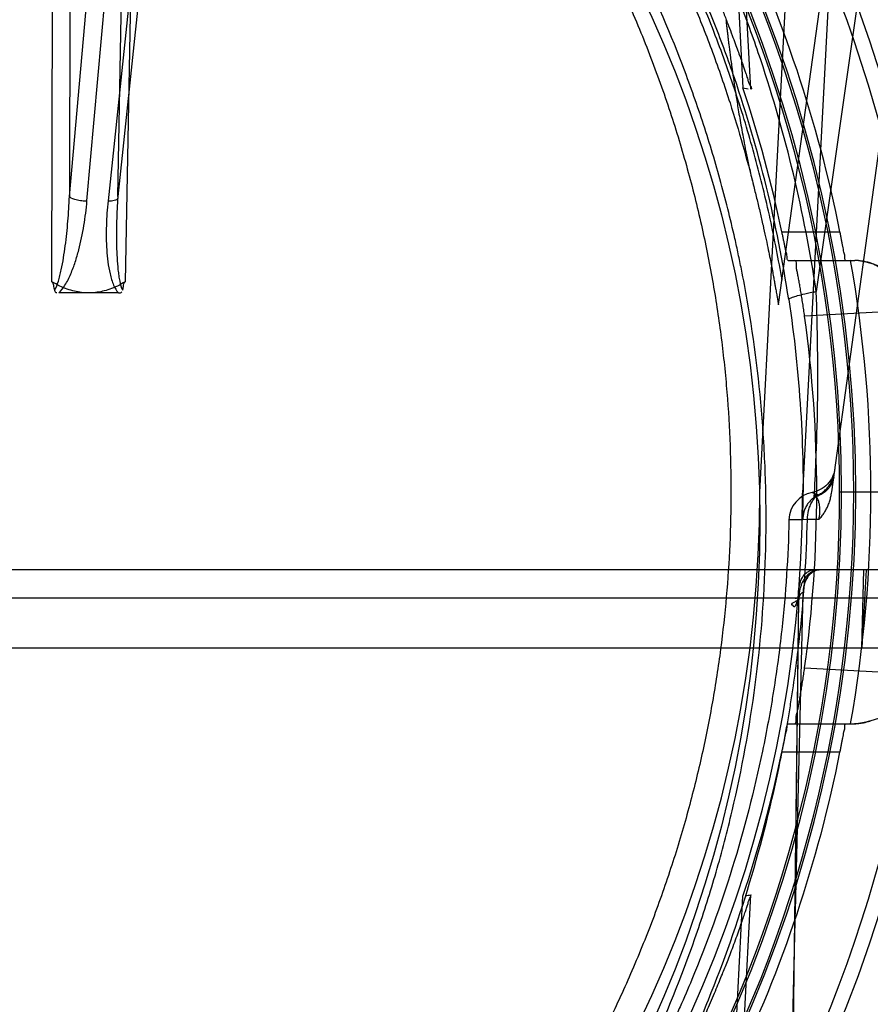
# Model space of a CAD drawing. Header units: millimetres. Extents: x 0 to 297, y 0 to 210.
# Tile 428 of 446: x 242.936 to 243.205, y 160.549 to 160.86. Entities that reach past the tile are written whole.
import ezdxf

# ---------------------------------------------------------------- set-up
doc = ezdxf.new("R2010")
doc.units = ezdxf.units.MM
doc.header["$LTSCALE"] = 16.335
doc.layers.get('0').update_dxf_attribs({"linetype": 'CONTINUOUS'})
for name, color, linetype in [('AXES_REF', 7, 'CONTINUOUS'), ('INTFCLR_1', 7, 'CONTINUOUS'), ('INTFCLR_144815', 7, 'CONTINUOUS')]:
    doc.layers.add(name, color=color, linetype=linetype)

msp = doc.modelspace()

# ---------------------------------------------------------------- linework, layer by layer
at = {"color": 7, "linetype": 'Continuous'}
for radius in [8.7262453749, 8.7255, 8.6696226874]:
    msp.add_circle((241.415033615, 154.4105885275), radius, dxfattribs=at)
msp.add_arc((241.415033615, 154.4105885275), 8.64, 278.2771290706, 261.7228709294, dxfattribs=at)
at = {"layer": 'AXES_REF', "color": 9, "linetype": 'Continuous'}
msp.add_arc((241.415033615, 154.4105885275), 7.9600610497, 94.4118118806, 85.5881881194, dxfattribs=at)
at = {"layer": 'INTFCLR_1', "color": 9, "linetype": 'Continuous'}
msp.add_circle((242.7832852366, 160.7015885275), 0.387, dxfattribs=at)
for points, knots in [([(242.9512272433, 161.0591581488), (242.9483270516, 161.0605701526), (242.9424698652, 161.0633315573), (242.9305880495, 161.068571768), (242.9093281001, 161.0769991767), (242.8842083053, 161.0847936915), (242.8616912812, 161.089915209), (242.8502247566, 161.0920562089), (242.8436004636, 161.0931585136), (242.8270140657, 161.0956942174), (242.7986056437, 161.098330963), (242.7650386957, 161.0979077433), (242.7433379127, 161.0959183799), (242.7333187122, 161.0946659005), (242.7266468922, 161.0937420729), (242.7085844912, 161.0908760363), (242.6796094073, 161.0843243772), (242.6515652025, 161.0748678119), (242.6349754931, 161.0680729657), (242.6290078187, 161.0654954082), (242.620175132, 161.0615471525), (242.6015921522, 161.0525325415), (242.5743679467, 161.0367449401), (242.5490056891, 161.0185541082), (242.5335397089, 161.0056942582), (242.5266017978, 160.9995692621), (242.5220330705, 160.9954385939), (242.5097957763, 160.9839746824), (242.4909843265, 160.9641705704), (242.4684920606, 160.9356300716), (242.4519895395, 160.9102106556), (242.4416420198, 160.8915809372), (242.4360413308, 160.8806178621), (242.4279429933, 160.8638104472), (242.417158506, 160.8376085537), (242.4078926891, 160.8072247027), (242.4032459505, 160.7868364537), (242.4013519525, 160.7771742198), (242.4001528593, 160.770628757), (242.3971691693, 160.7524356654), (242.3948088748, 160.7289164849), (242.394225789, 160.7052211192), (242.3943882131, 160.6932321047), (242.3946144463, 160.6863363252), (242.3953948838, 160.6692523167), (242.3976713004, 160.6472006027), (242.4018987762, 160.6238154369), (242.4044323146, 160.6122969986), (242.4060000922, 160.6057581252), (242.4084522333, 160.5960678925), (242.4125365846, 160.5818039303), (242.420893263, 160.5572458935), (242.4308947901, 160.5336045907), (242.4410205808, 160.5137691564), (242.4471576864, 160.5027370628), (242.4566386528, 160.4866068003), (242.4721659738, 160.4634186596), (242.4956266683, 160.4346278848), (242.5151670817, 160.4147868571), (242.5289947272, 160.402319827), (242.538471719, 160.3941779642), (242.5556179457, 160.380487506), (242.5817166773, 160.3625788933), (242.6039700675, 160.3503287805), (242.6154679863, 160.3447250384)], [0, 0, 0, 0, 0.0078493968, 0.0157556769, 0.0315973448, 0.06348082, 0.0796255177, 0.0877696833, 0.09186257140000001, 0.09596636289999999, 0.128600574, 0.1611442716, 0.177500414, 0.1816059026, 0.1857145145, 0.1938901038, 0.2261064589, 0.2578609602, 0.2657731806, 0.2697286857, 0.2736790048, 0.2893160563, 0.3199691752, 0.350131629, 0.3651446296, 0.3688979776, 0.3726519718, 0.3801321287, 0.4097003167, 0.4390100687, 0.4684423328, 0.4833358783, 0.4908515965, 0.498396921, 0.52873346, 0.5596898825, 0.5755734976, 0.5795998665, 0.5836492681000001, 0.5917658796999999, 0.6244614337, 0.6410489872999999, 0.6494251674, 0.6536350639, 0.6578378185, 0.6910418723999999, 0.7074624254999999, 0.7156483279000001, 0.7197377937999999, 0.7238248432, 0.7399718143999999, 0.7558251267, 0.7869322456, 0.802323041, 0.8100025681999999, 0.8176490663, 0.8478512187, 0.8777971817, 0.9079026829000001, 0.9155006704, 0.9231007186, 0.93830313, 0.9688745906, 1, 1, 1, 1]), ([(242.6154679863, 160.3447250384), (242.6271411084, 160.3390359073), (242.6512031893, 160.3287769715), (242.6825555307, 160.3190441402), (242.7034935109, 160.314284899), (242.7133333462, 160.3123843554), (242.7199391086, 160.3111985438), (242.7380994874, 160.3083072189), (242.7681341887, 160.3055273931), (242.7983166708, 160.305918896), (242.8167193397, 160.3073731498), (242.8234391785, 160.3080388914), (242.833453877, 160.3091654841), (242.854839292, 160.3122871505), (242.8871055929, 160.3196078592), (242.9136474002, 160.3285881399), (242.9288360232, 160.3347211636), (242.9348458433, 160.3372373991), (242.9451849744, 160.3417990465), (242.9652574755, 160.3515727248), (242.9926099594, 160.3674961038), (243.0156105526, 160.3840752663), (243.028949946, 160.3949672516), (243.0337253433, 160.3990120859), (243.040776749, 160.4051315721), (243.0555388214, 160.418734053), (243.0766776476, 160.4411772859), (243.0994533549, 160.4704040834), (243.1136252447, 160.492591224), (243.1213102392, 160.5061496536), (243.1243604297, 160.511683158), (243.1295389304, 160.5214878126), (243.139264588, 160.5416109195), (243.148783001, 160.5655658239), (243.1566294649, 160.5904278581), (243.1634129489, 160.6163072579), (243.1695190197, 160.6496638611), (243.1718273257, 160.6785286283), (243.1722135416, 160.6956359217), (243.1722805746, 160.7025283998), (243.1721668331, 160.714495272), (243.17104381, 160.7380809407), (243.1681644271, 160.7614312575), (243.1647936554, 160.7794521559), (243.1634578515, 160.78592788), (243.1613611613, 160.7954952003), (243.1578224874, 160.8095809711), (243.1522638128, 160.8279230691), (243.1438605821, 160.8515543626), (243.1351246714, 160.8715549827), (243.1267065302, 160.888120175), (243.1208866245, 160.898942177), (243.1101524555, 160.9173420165), (243.0931099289, 160.9424148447), (243.0699904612, 160.9704983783), (243.0507258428, 160.9899232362), (243.0382160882, 161.0011418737), (243.0335446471, 161.0051838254), (243.0264458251, 161.0111799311), (243.0106224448, 161.0237581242), (242.9847102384, 161.0414762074), (242.9626306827, 161.0536062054), (242.9512272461, 161.0591581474)], [0, 0, 0, 0, 0.0316060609, 0.0635406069, 0.07975651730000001, 0.0838444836, 0.0879320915, 0.0960907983, 0.1285991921, 0.1611989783, 0.1694097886, 0.173526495, 0.1776339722, 0.1939379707, 0.2261052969, 0.2580138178, 0.2620009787, 0.2659733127, 0.273871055, 0.2895030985, 0.3202911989, 0.3507747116, 0.3583934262, 0.3622044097, 0.3660061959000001, 0.3811173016, 0.4110448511, 0.4409258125, 0.4711799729, 0.4750127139, 0.4788584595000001, 0.4865582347, 0.5019977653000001, 0.5332401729, 0.5491816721, 0.5654318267, 0.5983319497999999, 0.6315729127, 0.6357728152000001, 0.6399804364, 0.648348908, 0.6648970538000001, 0.6974320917, 0.7054938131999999, 0.7095177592, 0.7135247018, 0.7293322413, 0.7448511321, 0.7601545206, 0.7903607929, 0.7978752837, 0.8053790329, 0.8202649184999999, 0.8497067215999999, 0.8790537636, 0.9086837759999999, 0.9161831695, 0.9199497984, 0.9237184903, 0.9387994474, 0.9691302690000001, 1, 1, 1, 1])]:
    msp.add_open_spline(points, degree=3, knots=knots, dxfattribs=at)
at = {"layer": 'INTFCLR_144815', "color": 9, "linetype": 'Continuous'}
for p, q in [((243.3513326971, 161.9152143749), (243.1881224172, 160.7740740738)), ((243.1930183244, 160.7106071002), (243.275686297, 161.3096670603)), ((242.9517675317, 160.8040912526), (242.9847421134, 161.1741277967)), ((242.9573188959, 160.8027074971), (242.9905400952, 161.1755115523)), ((243.0034222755, 161.1755115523), (242.96397857, 160.8027074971)), ((243.0061845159, 161.1741277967), (242.9670336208, 160.8040912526)), ((242.9461882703, 160.7771311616), (242.9469207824, 161.1699026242)), ((242.9524287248, 161.1697848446), (242.9517675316, 160.8040912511)), ((242.9670336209, 160.804091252), (242.9737986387, 161.1697848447)), ((242.9766778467, 161.169902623), (242.969433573, 160.7771312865)), ((243.1762232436, 160.7698871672), (243.2292496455, 161.1541471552)), ((243.1673791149, 160.8380153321), (243.1654005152, 160.8766456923)), ((243.1772665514, 160.7928933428), (243.1956379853, 160.7928933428)), ((243.1791996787, 160.7838933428), (243.2003949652, 160.7838933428)), ((243.1868153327, 160.7104289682), (243.1887874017, 160.7097211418)), ((243.183857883, 160.7017862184), (243.1795058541, 160.7017883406)), ((243.1853290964, 160.7019026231), (243.1795058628, 160.7017883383)), ((243.1889129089, 160.701902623), (243.1853290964, 160.7019026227)), ((243.3499448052, 160.6859285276), (242.2166256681, 160.6859285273)), ((242.2256242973, 160.6770855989), (243.3409461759, 160.6770855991)), ((243.1763522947, 160.1705885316), (243.1826053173, 160.6770855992)), ((243.1814491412, 160.5781336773), (243.1826690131, 160.6769599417)), ((243.1791996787, 160.6372837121), (243.2003949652, 160.6372837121)), ((243.1956379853, 160.6282837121), (243.1772665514, 160.6282837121)), ((243.165400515, 160.5445313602), (243.1673791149, 160.5831617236))]:
    msp.add_line(p, q, dxfattribs=at)
at = {"layer": 'INTFCLR_144815', "color": 6, "linetype": 'Continuous'}
for p, q in [((243.1702852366, 160.7105885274), (243.2011412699, 161.2993567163)), ((243.2145857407, 161.2979436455), (243.1837850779, 160.7102319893)), ((243.1621334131, 160.8930246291), (243.1649263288, 160.8384377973)), ((243.1649270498, 160.8384378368), (243.1665598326, 160.8381563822)), ((242.9672696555, 160.7735885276), (242.9483521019, 160.7735885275)), ((243.2000248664, 160.7105885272), (243.1955255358, 160.7105885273)), ((243.200653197, 160.7105885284), (243.1961539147, 160.7105885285)), ((243.2238587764, 160.7105885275), (243.2000248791, 160.7105885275)), ((243.2026059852, 160.6612887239), (243.2032144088, 160.6859285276)), ((243.2039672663, 160.6859285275), (243.2026059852, 160.6612887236)), ((243.1839330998, 160.678728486), (243.1814491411, 160.5781336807)), ((243.1839476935, 160.6790773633), (243.1839330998, 160.678728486)), ((242.1902761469, 160.6612887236), (243.3762943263, 160.6612887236)), ((243.1621334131, 160.5281524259), (243.1649263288, 160.5827392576))]:
    msp.add_line(p, q, dxfattribs=at)
at = {"layer": 'INTFCLR_144815', "color": 9, "linetype": 'Continuous'}
msp.add_circle((242.7832852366, 160.7105885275), 0.4450735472, dxfattribs=at)
for centre, radius, start, end in [((242.7832852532, 160.7106670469), 0.4405735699, 359.9897887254, 180.0102113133), ((242.7832852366, 160.7103828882), 0.417368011, 0.0282300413, 179.971769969), ((242.7832852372, 160.710636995), 0.4167396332, 359.9933364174, 180.0066635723), ((242.7832852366, 160.7104614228), 0.4128686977, 0.0176390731, 179.9823609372), ((242.7832852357, 160.7107155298), 0.4122403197, 359.9823484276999, 180.017651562), ((243.54416959, 154.1395598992), 6.636431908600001, 92.8378929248, 93.1072203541), ((242.7832852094, 160.7105100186), 0.4405735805, 179.9897901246, 0.0102099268), ((242.7832852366, 160.7107941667), 0.417368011, 180.0282300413, 359.971769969), ((242.783285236, 160.7105400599), 0.4167396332, 179.9933364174, 0.0066635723), ((242.7832852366, 160.7107156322), 0.4128686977, 180.0176390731, 359.9823609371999), ((242.7832852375, 160.7104615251), 0.4122403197, 179.9823484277, 0.017651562), ((243.1885032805, 160.701589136), 0.0089995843, 100.8103796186, 178.7316820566), ((242.7786960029, 160.7112731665), 0.4052729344, 358.6586528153, 359.9032062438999), ((243.5452905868, 167.3031782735), 6.658022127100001, 266.893204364, 267.1616585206)]:
    msp.add_arc(centre, radius, start, end, dxfattribs=at)
at = {"layer": 'INTFCLR_144815', "color": 6, "linetype": 'Continuous'}
for centre, radius, start, end in [((242.7832852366, 160.7105885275), 0.4204864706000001, 11.2877879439, 25.7133570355), ((242.7832852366, 160.7105885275), 0.4024864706, 11.7996976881, 18.5207825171), ((242.7832852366, 160.7105885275), 0.4221456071, 350.0000000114, 10.0000000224), ((243.1983067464, 160.756910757), 0.0269920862, 6.3648645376, 88.4911023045), ((242.7832852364, 160.7105885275), 0.4050000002, 352.1026397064, 7.8973603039), ((242.7832852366, 160.7105885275), 0.4005, 180.0510065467, 359.9489934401), ((242.7832852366, 160.7105885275), 0.387, 180.0000000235, 360), ((243.1926646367, 160.7017628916), 0.0088524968, 115.9752017, 125.9165754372), ((243.1983069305, 160.6642662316), 0.0269918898, 271.5085107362, 353.6352322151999), ((242.7832852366, 160.7105885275), 0.4204864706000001, 334.2866429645, 348.7122120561), ((242.7832852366, 160.7105885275), 0.4024864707, 341.4792174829, 348.2003023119), ((243.1120438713, 160.8976595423), 0.3193285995, 279.6811849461, 279.9787367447)]:
    msp.add_arc(centre, radius, start, end, dxfattribs=at)
at = {"layer": 'INTFCLR_144815', "color": 9, "linetype": 'Continuous'}
for points, knots in [([(243.188122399, 160.7740740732), (243.1862598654, 160.7865651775), (243.1814585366, 160.8112795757), (243.1727886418, 160.8414846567), (243.1653857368, 160.8620765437), (243.1607830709, 160.8736688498), (243.1535795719, 160.8907155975), (243.1414928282, 160.9154895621), (243.1226777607, 160.9468570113), (243.1048611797, 160.9714657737), (243.091304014, 160.9878294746), (243.0832387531, 160.9969385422), (243.0709074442, 161.0102658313), (243.0513738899, 161.0291938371), (243.0231899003, 161.0520759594), (243.0005687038, 161.0673337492), (242.9848927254, 161.0766755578), (242.9742703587, 161.0826855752), (242.9553669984, 161.0925533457), (242.9273832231, 161.1048300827), (242.901248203, 161.1135603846), (242.8834494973, 161.118391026), (242.8714288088, 161.1213562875), (242.8502858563, 161.1257976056), (242.8198921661, 161.1300079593), (242.7954285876, 161.1311263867), (242.7832852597, 161.1311261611)], [0, 0, 0, 0, 0.0644257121, 0.1282422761, 0.1600975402, 0.1760213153, 0.1918637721, 0.2545006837, 0.3164394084, 0.378241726, 0.4092734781, 0.4248132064, 0.4403015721, 0.5018952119, 0.5633654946, 0.6252760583, 0.6408776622, 0.6564531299, 0.6875306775, 0.7496249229, 0.8121192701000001, 0.8278777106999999, 0.8437023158, 0.8752729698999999, 0.9380528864, 1, 1, 1, 1]), ([(243.1794237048, 160.7714961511), (243.1776026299, 160.7834544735), (243.1729053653, 160.8071189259), (243.1644278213, 160.8360228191), (243.1571909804, 160.8557225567), (243.1526904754, 160.8668161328), (243.1456411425, 160.8831411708), (243.1338100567, 160.9068686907), (243.1154023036, 160.9368941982), (243.0979785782, 160.9604394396), (243.0847243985, 160.9760926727), (243.0768356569, 160.9848106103), (243.0647620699, 160.9975782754), (243.045634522, 161.0157104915), (243.0180555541, 161.0376146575), (242.9959344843, 161.0522104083), (242.9806041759, 161.0611488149), (242.9702066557, 161.0669042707), (242.9516961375, 161.0763578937), (242.9243007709, 161.0881141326), (242.8987358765, 161.0964679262), (242.8813229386, 161.1010912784), (242.8695564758, 161.103931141), (242.8488577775, 161.1081846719), (242.8189510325, 161.1122371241), (242.78879616, 161.1135672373), (242.7676540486, 161.1130603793), (242.7555247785, 161.1123540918), (242.7374114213, 161.11088255), (242.7105594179, 161.1071547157), (242.67553537, 161.099018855), (242.6471896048, 161.0896945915), (242.6278572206, 161.0818634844), (242.6169397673, 161.0770081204), (242.6008333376, 161.0694074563), (242.577485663, 161.0567584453), (242.54809969, 161.0373068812), (242.5251939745, 161.0190758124), (242.5100359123, 161.0052947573), (242.5016080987, 160.9971102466), (242.489269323, 160.9845890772), (242.471832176, 160.9648433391), (242.4509438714, 160.9365650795), (242.4371559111, 160.9140222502), (242.4287639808, 160.8984462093), (242.4233626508, 160.8878677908), (242.4145373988, 160.8690717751), (242.4037068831, 160.8413852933), (242.3936341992, 160.8069704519), (242.3889635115, 160.7834230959), (242.3871467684, 160.7714961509)], [0, 0, 0, 0, 0.0318457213, 0.0634185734, 0.0791931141, 0.0870815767, 0.094933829, 0.1260061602, 0.1567815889, 0.1875451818, 0.2030139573, 0.210765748, 0.2184960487, 0.2492749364, 0.2800521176, 0.3111084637, 0.3189436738, 0.3267698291, 0.3423932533, 0.3736478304, 0.40514581, 0.4130942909, 0.4210773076, 0.4370099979, 0.4687094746, 0.5004174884, 0.5163608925, 0.5243692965, 0.5324013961, 0.5642032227, 0.5956284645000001, 0.6269453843, 0.6426486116, 0.6505262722, 0.6583992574, 0.6895346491, 0.72033006, 0.7510658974, 0.7665005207, 0.7742492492, 0.7819920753, 0.8127794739, 0.8435012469, 0.8744409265, 0.8822471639, 0.8900796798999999, 0.905708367, 0.9368993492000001, 0.9682376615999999, 1, 1, 1, 1]), ([(242.3982226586, 160.8072384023), (242.4004287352, 160.8161493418), (242.4037173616, 160.8277168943), (242.408410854, 160.8417945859), (242.4121964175, 160.8523967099), (242.4193119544, 160.8705044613), (242.4309649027, 160.8954761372), (242.4472437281, 160.9239871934), (242.4626484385, 160.9464774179), (242.4743692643, 160.9615177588), (242.481343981, 160.9699201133), (242.4920247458, 160.9822616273), (242.5089686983, 160.9999258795), (242.5334668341, 161.0215957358), (242.553182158, 161.0363281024), (242.5668930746, 161.045504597), (242.5762401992, 161.0514804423), (242.5929319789, 161.0614250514), (242.6177135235, 161.0741453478), (242.6488383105, 161.086930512), (242.6730936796, 161.0945477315), (242.6896589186, 161.0987829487), (242.7008888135, 161.1013940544), (242.7150640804, 161.1042024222), (242.7293689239, 161.1063886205), (242.7408756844, 161.1077600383), (242.7580868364, 161.1094280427), (242.7839341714, 161.11051253), (242.8183574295, 161.1089533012), (242.8439784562, 161.105541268), (242.8609262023, 161.1023350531), (242.8721567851, 161.0999545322), (242.891432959, 161.0952066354), (242.9182458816, 161.0867378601), (242.9491976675, 161.0739841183), (242.9738882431, 161.061286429), (242.9893512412, 161.0520604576), (242.9963811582, 161.0476118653), (243.0010276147, 161.0446027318), (243.0135557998, 161.036207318), (243.0332240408, 161.0214953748), (243.0576612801, 160.9998657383), (243.076450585, 160.9802731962), (243.0887464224, 160.9657673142), (243.0955409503, 160.9572321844), (243.1054563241, 160.9442374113), (243.119330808, 160.9239824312), (243.1356232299, 160.8954437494), (243.1472833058, 160.8704483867), (243.1544000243, 160.8523279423), (243.1581817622, 160.841730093), (243.1628646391, 160.827677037), (243.1661455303, 160.816133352), (243.1683476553, 160.8072388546)], [0, 0, 0, 0, 0.0260933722, 0.0341459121, 0.0421792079, 0.0580898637, 0.08943313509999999, 0.1204101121, 0.1513108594, 0.1668239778, 0.1745963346, 0.1823477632, 0.2132152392, 0.244081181, 0.2752183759, 0.2830803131, 0.2909751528, 0.3067500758, 0.3382935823, 0.3700502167, 0.4022856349, 0.4104553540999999, 0.4186483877, 0.4350547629, 0.4515167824, 0.4597669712, 0.4679907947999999, 0.50066556, 0.5331935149, 0.5658225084, 0.5740275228, 0.5822189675, 0.5984510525, 0.6304407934, 0.6620376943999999, 0.6934977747, 0.7092581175, 0.7132052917, 0.7171442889, 0.7249927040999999, 0.7560706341, 0.7868683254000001, 0.8176571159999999, 0.8331371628, 0.8409068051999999, 0.8486637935, 0.8795968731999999, 0.9106030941, 0.9419732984, 0.957896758, 0.9659251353, 0.9739546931, 1, 1, 1, 1]), ([(242.9469986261, 160.7744490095), (242.9476070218, 160.7752783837), (242.9481493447, 160.7768789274), (242.9487702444, 160.7790555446), (242.9493343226, 160.7815191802), (242.949913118, 160.784669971), (242.9506537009, 160.7897956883), (242.9513195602, 160.7962755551), (242.9516494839, 160.8014817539), (242.9517675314, 160.8040912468)], [0, 0, 0, 0, 0.1022075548, 0.1634147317, 0.2259665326, 0.3529520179, 0.4817713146, 0.7404393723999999, 1, 1, 1, 1]), ([(242.9517675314, 160.8040912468), (242.9522900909, 160.8035011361), (242.9537425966, 160.8031070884), (242.9556066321, 160.8027606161), (242.956761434, 160.8027029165), (242.9573188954, 160.8027074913)], [0, 0, 0, 0, 0.4077906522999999, 0.7115860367, 1, 1, 1, 1]), ([(242.96397857, 160.8027074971), (242.9644770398, 160.8027033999), (242.9652993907, 160.8027356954), (242.9663221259, 160.8029534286), (242.9669743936, 160.8032082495), (242.9672939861, 160.8036967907), (242.9671269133, 160.8039838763), (242.9670336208, 160.8040912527)], [0, 0, 0, 0, 0.3747017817, 0.6146906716, 0.7852731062, 0.8930787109, 1, 1, 1, 1]), ([(242.9670336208, 160.8040912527), (242.9668721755, 160.801484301), (242.9667000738, 160.7975744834), (242.9666275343, 160.7923729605), (242.9666629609, 160.7885078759), (242.9668052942, 160.7846867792), (242.9670446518, 160.78154287), (242.9673432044, 160.7790754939), (242.9677300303, 160.7769032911), (242.9680943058, 160.7752928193), (242.9686233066, 160.7744486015)], [0, 0, 0, 0, 0.2624034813, 0.3930493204, 0.5225751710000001, 0.6506910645, 0.7770700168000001, 0.8394037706, 0.899912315, 1, 1, 1, 1]), ([(242.9483523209, 160.7735886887), (242.9491376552, 160.7742714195), (242.9501874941, 160.77567316), (242.9513529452, 160.7777599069), (242.9524818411, 160.7802041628), (242.9536341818, 160.7833441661), (242.9551066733, 160.7884382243), (242.9564312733, 160.7948917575), (242.9570868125, 160.8001032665), (242.9573188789, 160.8027074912)], [0, 0, 0, 0, 0.1009537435, 0.1668078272, 0.2322039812, 0.3618083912, 0.490905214, 0.7463528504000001, 1, 1, 1, 1]), ([(242.9639785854, 160.802707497), (242.9637047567, 160.800119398), (242.9634326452, 160.7962271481), (242.9633843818, 160.7910450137), (242.9635270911, 160.7871924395), (242.9638854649, 160.7833786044), (242.964421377, 160.780240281), (242.9650739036, 160.7777858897), (242.965827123, 160.7757033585), (242.9666113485, 160.7742781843), (242.9672696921, 160.7735884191)], [0, 0, 0, 0, 0.2617045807, 0.3918493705, 0.5210039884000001, 0.6492004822, 0.776798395, 0.8407099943, 0.9041171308, 1, 1, 1, 1]), ([(243.215597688, 160.7678528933), (243.2154430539, 160.7695607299), (243.2147376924, 160.7728981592), (243.2125269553, 160.7773843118), (243.2093355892, 160.7809534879), (243.2066393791, 160.7825462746), (243.2052428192, 160.7830740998)], [0, 0, 0, 0, 0.2662787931, 0.5236181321, 0.7681696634, 1, 1, 1, 1]), ([(243.1794237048, 160.7714961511), (243.1793764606, 160.7716171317), (243.1799112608, 160.7719970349), (243.1807615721, 160.7722801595), (243.1824470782, 160.7728146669), (243.184304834, 160.7732588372), (243.1862759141, 160.7736998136), (243.1874911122, 160.7739486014), (243.1881223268, 160.7740740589)], [0, 0, 0, 0, 0.0424882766, 0.1547259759, 0.3416106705, 0.5937305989, 0.7894654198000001, 1, 1, 1, 1]), ([(243.1874723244, 160.7089316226), (243.1876935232, 160.712680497), (243.188184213, 160.7224285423), (243.1888278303, 160.744143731), (243.1885638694, 160.762119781), (243.1881223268, 160.7740740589)], [0, 0, 0, 0, 0.1728816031, 0.44930315, 1, 1, 1, 1]), ([(243.1794237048, 160.7714961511), (243.1811928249, 160.7598784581), (243.183069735, 160.7423496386), (243.1838987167, 160.7219875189), (243.1839730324, 160.7133642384), (243.183968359, 160.710588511)], [0, 0, 0, 0, 0.5767817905, 0.8637642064, 1, 1, 1, 1]), ([(243.1940439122, 160.7180391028), (243.1939199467, 160.7171407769), (243.1933698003, 160.7153312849), (243.191771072, 160.712959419), (243.1894815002, 160.7112485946), (243.1877058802, 160.7105988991), (243.1868153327, 160.7104289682)], [0, 0, 0, 0, 0.2438751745, 0.5000620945, 0.7561849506, 1, 1, 1, 1]), ([(243.1936856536, 160.7154429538), (243.1935899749, 160.7147496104), (243.1932838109, 160.7137072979), (243.1925819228, 160.7124452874), (243.1916674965, 160.7112488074), (243.1902014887, 160.7100136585), (243.1888102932, 160.7093657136), (243.1880913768, 160.7091309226)], [0, 0, 0, 0, 0.2366980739, 0.3605532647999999, 0.4870957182, 0.7442380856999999, 1, 1, 1, 1]), ([(243.1880913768, 160.7091309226), (243.1880271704, 160.7093694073), (243.1878733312, 160.7097784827), (243.1873441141, 160.710206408), (243.1871879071, 160.7103319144), (243.1867628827, 160.7104323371), (243.1868153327, 160.7104289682)], [0, 0, 0, 0, 0.3884196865, 0.6911817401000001, 0.9173420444, 1, 1, 1, 1]), ([(243.1853290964, 160.7019026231), (243.1853517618, 160.7028622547), (243.1855423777, 160.7043171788), (243.1861336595, 160.70616036), (243.1868595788, 160.7076766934), (243.1875825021, 160.7086410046), (243.1880913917, 160.7091309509)], [0, 0, 0, 0, 0.3639699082, 0.5503253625, 0.7321466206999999, 1, 1, 1, 1]), ([(243.1889129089, 160.7019026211), (243.1890975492, 160.702630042), (243.1892894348, 160.7037313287), (243.1893318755, 160.7053492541), (243.1891995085, 160.7066231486), (243.1888150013, 160.70796544), (243.1883850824, 160.7087548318), (243.1880913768, 160.7091309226)], [0, 0, 0, 0, 0.3000637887, 0.4438229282, 0.6464482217, 0.8092090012, 1, 1, 1, 1]), ([(242.8054417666, 160.2949672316), (242.8172456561, 160.2956426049), (242.8419444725, 160.2981934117), (242.8726639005, 160.3043785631), (242.8929713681, 160.3100759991), (242.9022657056, 160.3129983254), (242.9084385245, 160.3150240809), (242.9251397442, 160.3208519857), (242.9516938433, 160.3319894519), (242.9797694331, 160.3471093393), (242.998512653, 160.3590065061), (243.0089652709, 160.3661757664), (243.0243098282, 160.3772432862), (243.0414186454, 160.3911799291), (243.0574770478, 160.4062367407), (243.0663494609, 160.4151521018), (243.0793337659, 160.4288151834), (243.0976201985, 160.4504129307), (243.1193582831, 160.4813990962), (243.1351730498, 160.5089347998), (243.1442784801, 160.5276230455), (243.1482807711, 160.5364699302), (243.1508954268, 160.5424307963), (243.1578233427, 160.5589936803), (243.1676717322, 160.5869451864), (243.1749368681, 160.6157915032), (243.1783787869, 160.6337881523), (243.1795310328, 160.6404435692), (243.1811456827, 160.6504695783), (243.183822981, 160.6708931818), (243.1850508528, 160.6897769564), (243.1853291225, 160.7019026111)], [0, 0, 0, 0, 0.0579960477, 0.1216075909, 0.1534412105, 0.1614161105, 0.1693984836, 0.1853084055, 0.2481800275, 0.3103966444, 0.3414785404, 0.3570416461, 0.3725645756, 0.4342808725, 0.4650884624, 0.4805165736, 0.4959725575, 0.5575426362, 0.6191124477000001, 0.6814044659, 0.7130732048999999, 0.7210533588, 0.7290343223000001, 0.7450012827, 0.8091155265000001, 0.8741835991, 0.8906916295, 0.8989896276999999, 0.9073150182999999, 0.9405046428, 1, 1, 1, 1]), ([(243.1795058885, 160.7017883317), (243.179241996, 160.6901519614), (243.1780445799, 160.6720478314), (243.1754163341, 160.6524783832), (243.1738327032, 160.6428890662), (243.1727020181, 160.6365222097), (243.1693216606, 160.6192980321), (243.1621771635, 160.591684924), (243.1524948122, 160.5649586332), (243.145684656, 160.549126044), (243.1431124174, 160.5434239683), (243.1391726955, 160.5349566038), (243.130202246, 160.5170588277), (243.114619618, 160.4906962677), (243.0932060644, 160.4610469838), (243.0752065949, 160.4404023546), (243.0624263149, 160.4273411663), (243.0536803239, 160.4188062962), (243.0378374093, 160.4043817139), (243.0209783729, 160.3910506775), (243.0058674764, 160.3804692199), (242.9955591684, 160.3736051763), (242.9770615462, 160.3622075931), (242.9493613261, 160.3477310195), (242.9231971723, 160.3370827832), (242.9067394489, 160.3315090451), (242.9006518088, 160.3295701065), (242.8914816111, 160.3267717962), (242.8714395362, 160.3213149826), (242.84385133, 160.3159265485), (242.8222941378, 160.313536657), (242.813425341, 160.3128566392)], [0, 0, 0, 0, 0.0596440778, 0.0928240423, 0.1011490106, 0.1094475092, 0.1259595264, 0.1910905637, 0.255365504, 0.2713912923, 0.2794047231, 0.2874194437, 0.3192469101, 0.3819601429, 0.4441037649, 0.5064173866, 0.5220877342, 0.5377410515, 0.5690320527, 0.6318516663, 0.6476799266, 0.6635601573, 0.6953077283, 0.7589802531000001, 0.8234733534, 0.8398143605, 0.8480158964, 0.8562115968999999, 0.8889438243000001, 0.9544198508, 1, 1, 1, 1])]:
    msp.add_open_spline(points, degree=3, knots=knots, dxfattribs=at)
at = {"layer": 'INTFCLR_144815', "color": 6, "linetype": 'Continuous'}
for points, knots in [([(243.1772947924, 160.7776522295), (243.1767520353, 160.7808790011), (243.1755845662, 160.7873386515), (243.1735914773, 160.7970120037), (243.1713475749, 160.8066938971), (243.1688486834, 160.81638117), (243.1660904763, 160.8260701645), (243.1630685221, 160.8357566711), (243.1597785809, 160.8454351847), (243.1562165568, 160.8550994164), (243.152378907, 160.8647414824), (243.1482624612, 160.8743527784), (243.1438649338, 160.8839230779), (243.1391846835, 160.8934414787), (243.1342212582, 160.9028955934), (243.1289752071, 160.9122723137), (243.1234484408, 160.921557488), (243.1176441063, 160.9307364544), (243.1115667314, 160.9397940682), (243.105222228, 160.9487149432), (243.0986178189, 160.9574837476), (243.0917619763, 160.9660854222), (243.0846642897, 160.9745054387), (243.0773353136, 160.9827300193), (243.0697863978, 160.9907463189), (243.0620295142, 160.9985425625), (243.0540770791, 161.0061081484), (243.0459417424, 161.0134337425), (243.0376361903, 161.0205113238), (243.0291730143, 161.0273341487), (243.0205645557, 161.0338967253), (243.0118228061, 161.0401947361), (243.0029592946, 161.0462249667), (242.9939850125, 161.0519852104), (242.9849102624, 161.0574742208), (242.9757448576, 161.0626914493), (242.9664978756, 161.0676370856), (242.9571777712, 161.0723118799), (242.9477923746, 161.0767170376), (242.9383488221, 161.0808541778), (242.9288539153, 161.0847250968), (242.9193135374, 161.0883319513), (242.9097333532, 161.0916769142), (242.9001181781, 161.0947623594), (242.8904726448, 161.097590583), (242.8808006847, 161.1001639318), (242.8711060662, 161.1024846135), (242.8613919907, 161.1045547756), (242.8516614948, 161.1063763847), (242.8419171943, 161.1079512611), (242.8321615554, 161.1092810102), (242.8223967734, 161.1103670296), (242.8126249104, 161.1112104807), (242.802847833, 161.1118122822), (242.7930674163, 161.1121730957), (242.786545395, 161.1122532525), (242.7832852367, 161.1122532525)], [0, 0, 0, 0, 0.0174675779, 0.035038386, 0.0527193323, 0.0705173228, 0.0884397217, 0.1064918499, 0.1246794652, 0.143004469, 0.1614695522, 0.1800730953, 0.1988143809, 0.2176879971, 0.2366893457, 0.2558095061, 0.2750388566, 0.2943659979, 0.3137778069, 0.3332599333, 0.3527970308, 0.3723732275, 0.3919721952, 0.4115777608, 0.4311742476, 0.4507464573, 0.4702801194, 0.4897621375, 0.5091806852, 0.5285254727, 0.5477874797, 0.5669592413, 0.5860347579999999, 0.6050093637, 0.6238798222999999, 0.6426447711, 0.6613024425, 0.6798536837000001, 0.6983001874, 0.7166429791, 0.7348859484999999, 0.7530315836, 0.7710849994, 0.7890500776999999, 0.8069328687, 0.8247382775, 0.8424729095, 0.8601425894, 0.8777542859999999, 0.8953145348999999, 0.9128305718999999, 0.9303093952, 0.9477583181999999, 0.9651847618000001, 0.9825961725, 1, 1, 1, 1]), ([(242.7832852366, 161.0911689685), (242.7892026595, 161.0911689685), (242.8010591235, 161.0908891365), (242.8188375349, 161.0896265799), (242.8366181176, 161.0875119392), (242.8543879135, 161.0845336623), (242.8721388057, 161.0806736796), (242.889859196, 161.0759104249), (242.907532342, 161.070217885), (242.9251350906, 161.0635679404), (242.9426359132, 161.0559299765), (242.9599947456, 161.0472743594), (242.9771600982, 161.0375727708), (242.9940689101, 161.0268037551), (243.0106434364, 161.0149542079), (243.026792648, 161.0020274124), (243.0424107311, 160.988046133), (243.0573807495, 160.9730610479), (243.0715792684, 160.9571542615), (243.0848830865, 160.9404412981), (243.0971818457, 160.9230692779), (243.1083854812, 160.9052057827), (243.1184366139, 160.8870276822), (243.127311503, 160.8687024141), (243.1350213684, 160.8503757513), (243.1416042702, 160.8321607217), (243.147117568, 160.8141349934), (243.1516273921, 160.7963414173), (243.1552016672, 160.7787928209), (243.1579026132, 160.7614788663), (243.1597841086, 160.7443721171), (243.1608876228, 160.7274323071), (243.1611247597, 160.7161860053), (243.1611202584, 160.7105885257)], [0, 0, 0, 0, 0.0297989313, 0.0596971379, 0.0897219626, 0.1199349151, 0.1503958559, 0.1811653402, 0.2123022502, 0.2438592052, 0.2758844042, 0.3084194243, 0.3414961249, 0.3751312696, 0.4093242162, 0.4440489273, 0.4792482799, 0.5148298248, 0.5506586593, 0.5865641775, 0.6223450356, 0.657788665, 0.6926950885, 0.7268956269, 0.7602746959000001, 0.7927732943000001, 0.824387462, 0.8551611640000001, 0.8851759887, 0.9145402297, 0.9433746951, 0.9718122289, 1, 1, 1, 1]), ([(243.1467331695, 160.8892798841), (243.147343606, 160.8880382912), (243.148576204, 160.8854964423), (243.1504120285, 160.88160148), (243.1522509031, 160.8775817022), (243.1540615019, 160.8734989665), (243.155810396, 160.869428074), (243.1574634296, 160.8654553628), (243.1589808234, 160.8616919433), (243.1603254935, 160.8582551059), (243.1614819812, 160.8552167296), (243.1624611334, 160.8525800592), (243.1632903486, 160.8502975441), (243.1639935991, 160.8483226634), (243.1645912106, 160.8466155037), (243.1650957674, 160.8451465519), (243.1655282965, 160.8438806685), (243.1659563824, 160.8425655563), (243.1664700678, 160.8411846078), (243.1666788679, 160.8398841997), (243.1680301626, 160.837903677), (243.1673791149, 160.8380153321)], [0, 0, 0, 0, 0.0750274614, 0.1531890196, 0.233499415, 0.3147349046, 0.3953795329, 0.4737626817, 0.5480701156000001, 0.6154243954, 0.6738916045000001, 0.72436621, 0.7679480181, 0.8055793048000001, 0.838059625, 0.865998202, 0.8899093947, 0.9102975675, 0.9421045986, 0.9641791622, 1, 1, 1, 1]), ([(243.1595369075, 160.8600280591), (243.1595783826, 160.8596401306), (243.1596647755, 160.858861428), (243.1597942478, 160.8577066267), (243.159924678, 160.8565718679), (243.1600665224, 160.8553614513), (243.1602118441, 160.8541484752), (243.1603694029, 160.8528610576), (243.1605368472, 160.8515197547), (243.160738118, 160.8499438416), (243.1609814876, 160.8480873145), (243.1612173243, 160.8463402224), (243.1614359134, 160.8447586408), (243.16162566, 160.8434101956), (243.1618368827, 160.8419378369), (243.1620728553, 160.8403267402), (243.1623379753, 160.8385550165), (243.1626377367, 160.836599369), (243.1629785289, 160.8344364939), (243.1633642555, 160.8320572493), (243.1638025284, 160.8294503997), (243.1642958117, 160.8265990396), (243.164859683, 160.8234743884), (243.1655149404, 160.820028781), (243.1662867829, 160.8161899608), (243.1672117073, 160.8118760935), (243.167949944, 160.8088459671), (243.1683476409, 160.807238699)], [0, 0, 0, 0, 0.0218542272, 0.0438876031, 0.0650931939, 0.08583781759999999, 0.1121547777, 0.1335256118, 0.1584924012, 0.1878729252, 0.2225195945, 0.2633779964, 0.2866261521, 0.3119562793, 0.3396571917, 0.3699467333, 0.4031669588, 0.4400077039, 0.4807743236, 0.5258179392, 0.5750240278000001, 0.6288494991, 0.6879127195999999, 0.7528810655, 0.8253155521, 0.9072513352, 1, 1, 1, 1]), ([(243.1683476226, 160.807238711), (243.168701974, 160.8058502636), (243.16939081, 160.8030926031), (243.1703667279, 160.7990107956), (243.171265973, 160.7950800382), (243.1720697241, 160.7914114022), (243.1727640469, 160.7881105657), (243.1733482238, 160.7852304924), (243.1738346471, 160.7827554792), (243.1742414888, 160.7806291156), (243.1745830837, 160.7788019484), (243.1748702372, 160.7772396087), (243.1751122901, 160.7758956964), (243.1753611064, 160.7745255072), (243.1756090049, 160.7730237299), (243.1758696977, 160.7718938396), (243.1761363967, 160.7692578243), (243.1762232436, 160.7698871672)], [0, 0, 0, 0, 0.1125871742, 0.2233223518, 0.3297418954, 0.4294009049, 0.5184005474, 0.5947607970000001, 0.6602975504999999, 0.7165736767, 0.7648829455, 0.8062749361, 0.8415915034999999, 0.8715573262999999, 0.9179140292, 0.9500838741, 1, 1, 1, 1]), ([(243.1791996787, 160.7838933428), (243.1787916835, 160.7838933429), (243.1790358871, 160.7853661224), (243.1785031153, 160.7865594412), (243.1782739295, 160.7881031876), (243.1779827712, 160.7894351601), (243.1777540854, 160.7905555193), (243.1775125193, 160.7917133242), (243.1773491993, 160.7924977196), (243.1772665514, 160.7928933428)], [0, 0, 0, 0, 0.1329517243, 0.2902826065, 0.4966994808, 0.6142930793, 0.7389775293, 0.8682967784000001, 1, 1, 1, 1]), ([(243.1974922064, 160.7838933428), (243.1970844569, 160.7838933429), (243.1973400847, 160.7853680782), (243.1968176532, 160.7865619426), (243.1966015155, 160.7881061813), (243.1963221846, 160.7894379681), (243.196103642, 160.7905576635), (243.1958727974, 160.791714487), (243.1957168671, 160.7924981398), (243.1956379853, 160.7928933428)], [0, 0, 0, 0, 0.1331061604, 0.2905824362, 0.4970599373, 0.614624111, 0.7392361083, 0.868444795, 1, 1, 1, 1]), ([(243.1844441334, 160.7662350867), (243.1843517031, 160.7669014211), (243.1841634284, 160.7682250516), (243.1838705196, 160.7701871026), (243.1835720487, 160.7720954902), (243.1832733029, 160.7739259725), (243.1829777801, 160.7756532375), (243.1826957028, 160.7772639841), (243.1824149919, 160.7787149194), (243.1821956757, 160.7800636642), (243.1817072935, 160.7815793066), (243.1821969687, 160.7838933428), (243.1812810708, 160.7838933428)], [0, 0, 0, 0, 0.1124453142, 0.2234728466, 0.3315874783, 0.4353260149, 0.5334330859, 0.6246776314, 0.7080547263, 0.7823971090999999, 0.846906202, 1, 1, 1, 1]), ([(243.2052428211, 160.7830741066), (243.2047459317, 160.7832064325), (243.2038433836, 160.7834228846), (243.2022279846, 160.7836998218), (243.2011091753, 160.7838933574), (243.2003949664, 160.7838933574)], [0, 0, 0, 0, 0.3133564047, 0.5647632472, 1, 1, 1, 1]), ([(242.9461881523, 160.7771312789), (242.9465298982, 160.7769224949), (242.9466874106, 160.7758260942), (242.9469090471, 160.7749803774), (242.9469983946, 160.7744488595)], [0, 0, 0, 0, 0.4262871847, 1, 1, 1, 1]), ([(242.9686233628, 160.7744488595), (242.968688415, 160.7748358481), (242.9689075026, 160.775692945), (242.9689680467, 160.7768473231), (242.969433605, 160.7771312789)], [0, 0, 0, 0, 0.4184723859, 1, 1, 1, 1]), ([(243.1887874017, 160.7097211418), (243.1892352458, 160.7099391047), (243.190120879, 160.710470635), (243.1913210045, 160.7114890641), (243.1923786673, 160.7127570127), (243.1933400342, 160.7144949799), (243.1937483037, 160.7158969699), (243.193866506, 160.7167535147)], [0, 0, 0, 0, 0.165788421, 0.3419582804, 0.521696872, 0.7121862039, 1, 1, 1, 1]), ([(243.1611202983, 160.7105885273), (243.1611158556, 160.7050639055), (243.1608681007, 160.694005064), (243.1597785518, 160.6774283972), (243.1579625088, 160.6608280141), (243.1554005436, 160.6441720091), (243.1520567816, 160.6274033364), (243.1478886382, 160.6105010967), (243.1428423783, 160.5934472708), (243.136862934, 160.5762531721), (243.1300672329, 160.5593799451), (243.1228583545, 160.5436824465), (243.1157684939, 160.5298619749), (243.1091434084, 160.518069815), (243.1030126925, 160.5079547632), (243.0973688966, 160.4992243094), (243.0921839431, 160.491637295), (243.0874523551, 160.4850397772), (243.0831492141, 160.4792866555), (243.0792489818, 160.4742606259), (243.0756886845, 160.4698188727), (243.0721993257, 160.4655897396), (243.0686152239, 160.4613700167), (243.0649762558, 160.457214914), (243.0615552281, 160.453419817), (243.058496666, 160.4501116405), (243.0557668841, 160.4472241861), (243.0533324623, 160.4446994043), (243.0510489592, 160.4423718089), (243.0487289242, 160.440045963), (243.0461809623, 160.4375370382), (243.0433298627, 160.4347847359), (243.0401267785, 160.4317599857), (243.0365199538, 160.4284367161), (243.0324546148, 160.4247923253), (243.0278750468, 160.4208107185), (243.0226986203, 160.4164615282), (243.0168436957, 160.4117274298), (243.0102046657, 160.4065860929), (243.0026379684, 160.4010046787), (242.9939649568, 160.3949526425), (242.9839701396, 160.3884106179), (242.9724218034, 160.3813933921), (242.9589747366, 160.3739066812), (242.943504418, 160.3661534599), (242.9265156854, 160.3586501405), (242.9087794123, 160.3518691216), (242.8909325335, 160.3460541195), (242.8730287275, 160.3411867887), (242.8550930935, 160.3372437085), (242.8371163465, 160.3341989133), (242.8191482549, 160.3320415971), (242.8011984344, 160.3307561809), (242.7892464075, 160.3304717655), (242.7832852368, 160.3304717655)], [0, 0, 0, 0, 0.0278433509, 0.0557285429, 0.083699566, 0.1119794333, 0.1406325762, 0.1698467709, 0.1996862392, 0.2302331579, 0.2615586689, 0.2913262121, 0.3172584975, 0.3398211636, 0.3594801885, 0.3768602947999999, 0.3922082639, 0.4057894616, 0.4177749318, 0.4284144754, 0.4378506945, 0.4464634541, 0.456046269, 0.4657523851, 0.4742990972, 0.4817962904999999, 0.4884585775, 0.4943248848, 0.4994721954, 0.5048918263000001, 0.510881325, 0.5174938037, 0.5248635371, 0.5330841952, 0.5422107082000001, 0.5523788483, 0.5636668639, 0.5762833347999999, 0.5903234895, 0.6059832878, 0.6236658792, 0.6436173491, 0.6661769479, 0.6917559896, 0.7211635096, 0.7533574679, 0.7853151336, 0.8168215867, 0.8479181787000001, 0.8787852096, 0.9093365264, 0.9397732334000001, 0.9699565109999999, 1, 1, 1, 1]), ([(243.1889129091, 160.7019026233), (243.1892505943, 160.7022402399), (243.1898831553, 160.7029323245), (243.1906973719, 160.704052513), (243.1913798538, 160.7052294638), (243.191948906, 160.7064707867), (243.1924173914, 160.707785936), (243.1927820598, 160.7091700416), (243.1929514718, 160.7101226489), (243.1930183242, 160.7106071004)], [0, 0, 0, 0, 0.1462251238, 0.2865036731, 0.4232476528, 0.5621757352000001, 0.704084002, 0.8502435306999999, 1, 1, 1, 1]), ([(243.187471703, 160.7089322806), (243.1871621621, 160.7087080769), (243.1863997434, 160.708075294), (243.1854486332, 160.7069622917), (243.1846783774, 160.7056248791), (243.1840432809, 160.7039575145), (243.183856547, 160.7026334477), (243.183857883, 160.7017862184)], [0, 0, 0, 0, 0.1381629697, 0.357102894, 0.5250688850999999, 0.6937377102, 1, 1, 1, 1]), ([(243.1891697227, 160.6859285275), (243.1887006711, 160.6859285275), (243.1877149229, 160.6857236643), (243.1863955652, 160.6848759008), (243.1852900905, 160.6835746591), (243.1843250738, 160.6816348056), (243.1840050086, 160.6800489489), (243.1839476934, 160.6790773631)], [0, 0, 0, 0, 0.1499005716, 0.3125430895, 0.4926525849, 0.6889586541, 1, 1, 1, 1]), ([(243.1890328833, 160.6859285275), (243.1880251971, 160.6859285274), (243.186585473, 160.6852424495), (243.1853850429, 160.6838196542), (243.1847296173, 160.6826699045), (243.1841580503, 160.681088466), (243.1839743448, 160.6798529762), (243.1839477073, 160.6790774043)], [0, 0, 0, 0, 0.3253356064, 0.4587686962, 0.601649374, 0.7494557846, 1, 1, 1, 1]), ([(243.1812810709, 160.6372837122), (243.1818773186, 160.6372837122), (243.1815360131, 160.6394432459), (243.1821513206, 160.6407840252), (243.1824151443, 160.6424747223), (243.1826979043, 160.6439215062), (243.1829790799, 160.6455324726), (243.1832746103, 160.6472585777), (243.1835730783, 160.6490881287), (243.1838712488, 160.6509947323), (243.1841637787, 160.6529544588), (243.1843518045, 160.6542763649), (243.1844441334, 160.6549419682)], [0, 0, 0, 0, 0.0996600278, 0.2181915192, 0.2925464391, 0.3758824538, 0.4670533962, 0.565111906, 0.6688197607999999, 0.776826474, 0.8876822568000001, 1, 1, 1, 1]), ([(243.2003949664, 160.6372836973), (243.2007879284, 160.6372836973), (243.2016906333, 160.6374135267), (243.2033147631, 160.637635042), (243.2045343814, 160.637914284), (243.2052428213, 160.6381029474)], [0, 0, 0, 0, 0.2394671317, 0.5532373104, 1, 1, 1, 1]), ([(243.1772665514, 160.6282837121), (243.1773491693, 160.6286791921), (243.1775124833, 160.6294635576), (243.1777540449, 160.6306213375), (243.1779827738, 160.6317419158), (243.178274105, 160.6330746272), (243.1785033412, 160.6346194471), (243.1790362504, 160.6358124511), (243.1787925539, 160.6372837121), (243.1791996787, 160.6372837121)], [0, 0, 0, 0, 0.1316555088, 0.2610125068, 0.3856988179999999, 0.5033246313, 0.7099609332, 0.8673319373, 1, 1, 1, 1]), ([(243.1956379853, 160.6282837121), (243.1957168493, 160.6286788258), (243.1958727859, 160.629462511), (243.196103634, 160.6306193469), (243.1963222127, 160.6317392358), (243.1966016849, 160.6330716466), (243.1968178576, 160.6346168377), (243.1973404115, 160.6358103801), (243.1970852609, 160.6372837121), (243.1974922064, 160.6372837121)], [0, 0, 0, 0, 0.1315254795, 0.2607745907, 0.3853802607, 0.5029737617, 0.7096428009, 0.8671563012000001, 1, 1, 1, 1]), ([(243.1467331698, 160.5318971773), (243.1473585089, 160.5331690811), (243.1485291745, 160.5355848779), (243.1501573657, 160.5390341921), (243.1515820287, 160.5421300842), (243.1528564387, 160.5449578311), (243.1540853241, 160.5477465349), (243.1552959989, 160.5505498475), (243.1564566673, 160.553299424), (243.1574870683, 160.5557890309), (243.158379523, 160.557991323), (243.1591998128, 160.560051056), (243.1600182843, 160.5621356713), (243.1608933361, 160.5644079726), (243.1618382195, 160.5669136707), (243.1627953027, 160.5695066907), (243.163689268, 160.5719928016), (243.1644661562, 160.5741982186), (243.1651227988, 160.5761069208), (243.1656889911, 160.5777645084), (243.1661275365, 160.5791429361), (243.1666761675, 160.5806355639), (243.1666862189, 160.5815551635), (243.167753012, 160.5832258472), (243.1673791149, 160.5831617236)], [0, 0, 0, 0, 0.0768586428, 0.1455721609, 0.2068387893, 0.2616641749, 0.3137677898, 0.3720958, 0.4272521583, 0.4756111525, 0.5182079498, 0.5561110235, 0.595838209, 0.6396534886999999, 0.6881536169, 0.7410584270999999, 0.7895327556, 0.8314426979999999, 0.8677901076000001, 0.8991922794, 0.9258296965, 0.9479719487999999, 0.9794281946, 1, 1, 1, 1]), ([(243.1814491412, 160.5781336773), (243.1811556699, 160.5662487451), (243.1806072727, 160.5435501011), (243.1798542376, 160.5109945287), (243.1791966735, 160.4813276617), (243.1786215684, 160.4542556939), (243.178118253, 160.4295262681), (243.177677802, 160.4069187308), (243.1772926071, 160.3862360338), (243.1769561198, 160.3673008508), (243.1766626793, 160.3499537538), (243.1764073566, 160.3340503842), (243.176185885, 160.3194623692), (243.1759945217, 160.3060732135), (243.1758299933, 160.293778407), (243.1756894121, 160.2824825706), (243.1755702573, 160.2721012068), (243.1754703, 160.2625578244), (243.1753875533, 160.2537815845), (243.1753202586, 160.2457075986), (243.1752668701, 160.238277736), (243.1752260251, 160.2314398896), (243.1751965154, 160.2251462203), (243.1751772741, 160.2193528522), (243.1751673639, 160.2140196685), (243.1751659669, 160.2091099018), (243.1751723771, 160.2045900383), (243.1751859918, 160.2004297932), (243.1752063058, 160.1966017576), (243.1752329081, 160.1930810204), (243.1752654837, 160.1898448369), (243.1753038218, 160.1868723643), (243.1753478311, 160.184144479), (243.1753975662, 160.1816435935), (243.1754532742, 160.1793536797), (243.1755154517, 160.1772606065), (243.175584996, 160.1753522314), (243.1756633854, 160.1736180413), (243.1757535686, 160.1720489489), (243.1758287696, 160.1710575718), (243.175872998, 160.1705885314)], [0, 0, 0, 0, 0.0874976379, 0.1671066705, 0.2396672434, 0.3058940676, 0.3663964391, 0.4217090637, 0.4723130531, 0.5186437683, 0.56109061, 0.6000028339, 0.6357047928, 0.6684681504, 0.6985546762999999, 0.7262004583, 0.7516099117, 0.7749646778, 0.7964418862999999, 0.8162043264, 0.8343898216, 0.851125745, 0.8665305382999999, 0.8807105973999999, 0.8937641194, 0.9057818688, 0.9168455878, 0.9270295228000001, 0.9364006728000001, 0.9450196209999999, 0.9529422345, 0.9602195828, 0.9668982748, 0.9730215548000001, 0.9786292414, 0.983756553, 0.9884328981, 0.9926837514, 0.9965326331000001, 1, 1, 1, 1])]:
    msp.add_open_spline(points, degree=3, knots=knots, dxfattribs=at)
at = {"layer": 'INTFCLR_144815', "color": 7, "linetype": 'Continuous'}
for points, knots in [([(242.9578108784, 160.7735885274), (242.9570710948, 160.7735878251), (242.9555741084, 160.773676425), (242.9533141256, 160.7740735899), (242.9509999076, 160.7747576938), (242.9485914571, 160.7757628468), (242.9470036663, 160.7766396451), (242.946188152, 160.7771312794)], [0, 0, 0, 0, 0.1804216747, 0.3647485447, 0.558474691, 0.7677627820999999, 1, 1, 1, 1]), ([(242.9578108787, 160.7735885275), (242.9570712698, 160.7735878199), (242.9555745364, 160.7736764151), (242.9533147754, 160.7740734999), (242.9510004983, 160.7747575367), (242.9485917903, 160.775762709), (242.9470037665, 160.7766395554), (242.9461881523, 160.7771312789)], [0, 0, 0, 0, 0.180379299, 0.3646876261, 0.5584195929, 0.7677303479, 1, 1, 1, 1]), ([(242.969433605, 160.7771312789), (242.9686182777, 160.7766382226), (242.967016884, 160.7757561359), (242.9645912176, 160.7747456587), (242.962263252, 160.7740631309), (242.9600165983, 160.7736743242), (242.9585375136, 160.7735868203), (242.9578108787, 160.7735885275)], [0, 0, 0, 0, 0.2323778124, 0.44503119, 0.6396008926, 0.8227844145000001, 1, 1, 1, 1]), ([(243.1826053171, 160.6770855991), (243.1824390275, 160.6778316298), (243.1824806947, 160.6791578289), (243.1827405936, 160.6808622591), (243.1831068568, 160.6822815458), (243.1836788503, 160.6835292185), (243.1845008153, 160.6846054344), (243.1854738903, 160.6854082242), (243.1869573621, 160.6861068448), (243.188247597, 160.6861230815), (243.1890328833, 160.6859285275)], [0, 0, 0, 0, 0.1784372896, 0.3029500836, 0.4035302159, 0.5195222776, 0.6208104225, 0.7171619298, 0.8111299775, 1, 1, 1, 1]), ([(243.1890328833, 160.6859285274), (243.1884778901, 160.6859285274), (243.1873250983, 160.6857130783), (243.1857569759, 160.6847908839), (243.1844304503, 160.6833550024), (243.1836009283, 160.6818434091), (243.1831091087, 160.6804875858), (243.1828312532, 160.6793918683), (243.1826558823, 160.6782511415), (243.1826101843, 160.6774759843), (243.1826053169, 160.6770855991)], [0, 0, 0, 0, 0.1385596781, 0.2855552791, 0.4468360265, 0.6208054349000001, 0.7122568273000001, 0.8064734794, 0.9025288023, 1, 1, 1, 1]), ([(243.183933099, 160.6787284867), (243.1837665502, 160.6787269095), (243.1828354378, 160.6784263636), (243.1824736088, 160.677201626), (243.1826092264, 160.6764453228)], [0, 0, 0, 0, 0.1781498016, 1, 1, 1, 1]), ([(243.1826053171, 160.6770855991), (243.182474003, 160.6770862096), (243.1822856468, 160.6766092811), (243.1820398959, 160.6760613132), (243.1817818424, 160.6752532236), (243.181540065, 160.6746952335), (243.1813579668, 160.674222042), (243.1809691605, 160.6742595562), (243.1809144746, 160.674622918), (243.1806663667, 160.6748560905), (243.1803598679, 160.6747867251), (243.1802920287, 160.6753090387), (243.1808596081, 160.6756259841), (243.1815864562, 160.6760702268), (243.1822450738, 160.6763131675), (243.1826092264, 160.6764453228)], [0, 0, 0, 0, 0.05456949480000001, 0.1618039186, 0.2855500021, 0.3867083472, 0.4376854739, 0.4611876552, 0.5258770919, 0.5647141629, 0.5892157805, 0.6364429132, 0.7129548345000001, 0.8390156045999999, 1, 1, 1, 1]), ([(243.1826690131, 160.6769599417), (243.1822623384, 160.6769699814), (243.1806577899, 160.6769594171), (243.1822187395, 160.677085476), (243.1826053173, 160.6770855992)], [0, 0, 0, 0, 0.5127435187, 1, 1, 1, 1])]:
    msp.add_open_spline(points, degree=3, knots=knots, dxfattribs=at)
at = {"layer": 'INTFCLR_144815', "color": 6, "linetype": 'Continuous'}
for points in [[(242.9469983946, 160.7744488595), (242.9470577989, 160.7740952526), (242.9473820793, 160.7736702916), (242.9477406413, 160.7736702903)], [(242.9672696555, 160.7735885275), (242.9676315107, 160.7735885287), (242.9682527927, 160.7735324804), (242.9683127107, 160.7738893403)]]:
    msp.add_open_spline(points, degree=3, dxfattribs=at)
at = {"layer": 'INTFCLR_144815', "color": 7, "linetype": 'Continuous'}
msp.add_open_spline([(243.1826690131, 160.6769599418), (243.1826746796, 160.6773945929), (243.1826118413, 160.6782044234), (243.1830465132, 160.6782081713)], degree=3, dxfattribs=at)

doc.saveas('drawing.dxf')
